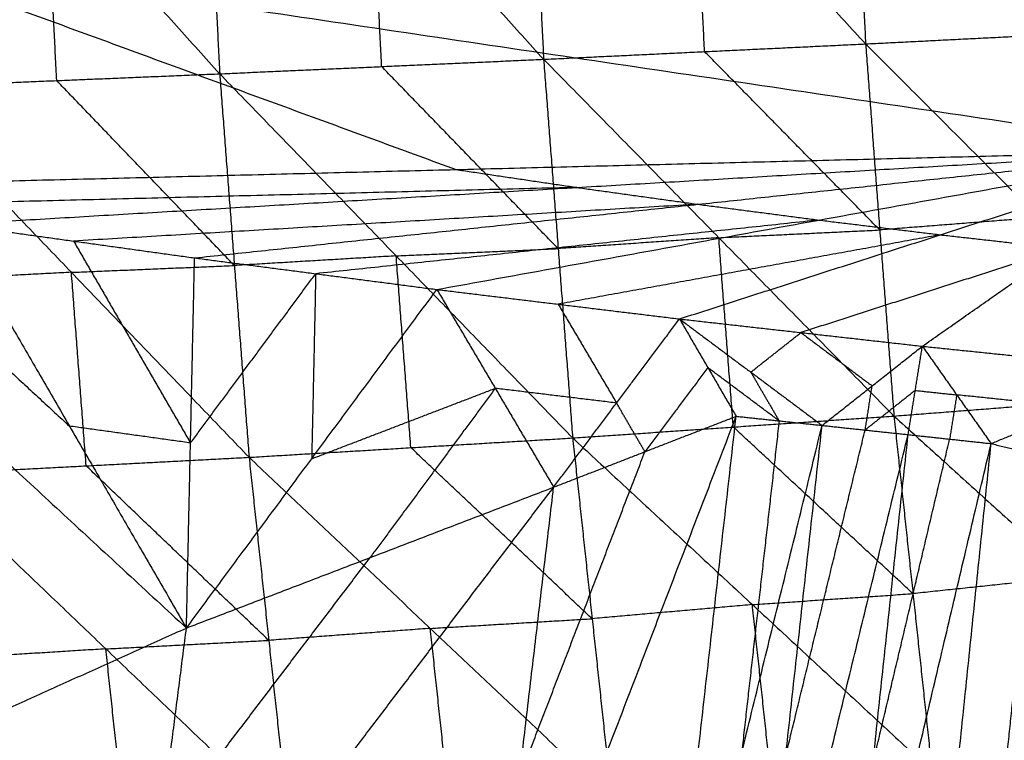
# Model space of a CAD drawing. Header units: millimetres. Extents: x -106 to 110, y -96 to 120.
# Tile 434 of 656: x -12.26 to -8.69, y -89.64 to -87.03. Entities that reach past the tile are written whole.
import ezdxf

# ---------------------------------------------------------------- set-up
doc = ezdxf.new("R2010")
doc.units = ezdxf.units.MM
doc.header["$MEASUREMENT"] = 0
doc.layers.add('Default', color=7, linetype='Continuous', true_color=0x000000)

msp = doc.modelspace()

# ---------------------------------------------------------------- linework, layer by layer
at = {"layer": 'Default'}
for points in [[(-9.2606, -85.7406, 5.2195), (-9.227, -86.4314, 5.5908), (-9.1934, -87.1223, 5.9621)], [(-9.2606, -85.7406, 5.2195), (-8.6475, -86.4021, 5.591), (-8.0344, -87.0637, 5.9624)], [(-10.4296, -85.7731, 5.2294), (-10.3947, -86.4756, 5.6082), (-10.3598, -87.178, 5.987)], [(-10.4296, -85.7731, 5.2294), (-9.8115, -86.4477, 5.5957), (-9.1934, -87.1223, 5.9621)], [(-11.6046, -85.8083, 5.2661), (-11.569, -86.5194, 5.651), (-11.5333, -87.2305, 6.0359)], [(-11.6046, -85.8083, 5.2661), (-10.9822, -86.4931, 5.6266), (-10.3598, -87.178, 5.987)], [(-12.7856, -85.8448, 5.3273), (-12.1595, -86.5376, 5.6816), (-11.5333, -87.2305, 6.0359)], [(-17.6792, -86.0695, 12.0172), (-12.8282, -86.7891, 12.0172), (-7.9772, -87.5087, 12.0172)], [(-9.7766, -87.1502, 5.9746), (-9.794, -86.7989, 5.7851), (-9.8115, -86.4477, 5.5957)], [(-10.9465, -87.2043, 6.0115), (-10.9644, -86.8487, 5.819), (-10.9822, -86.4931, 5.6266)], [(-12.1237, -87.255, 6.0715), (-12.1416, -86.8963, 5.8765), (-12.1595, -86.5376, 5.6816)], [(-12.8282, -86.7891, 12.0172), (-11.7526, -87.1831, 12.1189), (-10.677, -87.577, 12.2207)], [(-9.1934, -87.1223, 5.9621), (-8.6139, -87.093, 5.9623), (-8.0344, -87.0637, 5.9624)], [(-10.3598, -87.178, 5.987), (-9.7766, -87.1502, 5.9746), (-9.1934, -87.1223, 5.9621)], [(-9.1934, -87.1223, 5.9621), (-9.1421, -87.7959, 6.4254), (-9.0907, -88.4695, 6.8888)], [(-9.1934, -87.1223, 5.9621), (-8.565, -87.7509, 6.4136), (-7.9366, -88.3794, 6.8651)], [(-9.1421, -87.7959, 6.4254), (-9.4593, -87.473, 6.2), (-9.7766, -87.1502, 5.9746)], [(-11.5333, -87.2305, 6.0359), (-10.9465, -87.2043, 6.0115), (-10.3598, -87.178, 5.987)], [(-10.3071, -87.8635, 6.4598), (-10.6268, -87.5339, 6.2356), (-10.9465, -87.2043, 6.0115)], [(-10.3598, -87.178, 5.987), (-10.3071, -87.8635, 6.4598), (-10.2545, -88.5489, 6.9326)], [(-10.3598, -87.178, 5.987), (-9.7252, -87.8238, 6.4379), (-9.0907, -88.4695, 6.8888)], [(-12.7141, -87.2796, 6.107), (-12.1237, -87.255, 6.0715), (-11.5333, -87.2305, 6.0359)], [(-11.5333, -87.2305, 6.0359), (-11.4801, -87.9247, 6.5161), (-11.4268, -88.6189, 6.9962)], [(-11.5333, -87.2305, 6.0359), (-10.8939, -87.8897, 6.4842), (-10.2545, -88.5489, 6.9326)], [(-12.7141, -87.2796, 6.107), (-12.0704, -87.9492, 6.5516), (-11.4268, -88.6189, 6.9962)], [(-11.4801, -87.9247, 6.5161), (-11.8019, -87.5899, 6.2938), (-12.1237, -87.255, 6.0715)], [(-13.3769, -87.6454, 12.4242), (-10.677, -87.577, 12.2207), (-7.9772, -87.5087, 12.0172)], [(-12.5011, -87.7751, 12.4242), (-10.2392, -87.6419, 12.2207), (-7.9772, -87.5087, 12.0172)], [(-11.6243, -87.897, 12.4242), (-9.8007, -87.7029, 12.2207), (-7.9772, -87.5087, 12.0172)], [(-10.7464, -88.0113, 12.4242), (-9.3618, -87.76, 12.2207), (-7.9772, -87.5087, 12.0172)], [(-9.8676, -88.1179, 12.4242), (-8.9224, -87.8133, 12.2207), (-7.9772, -87.5087, 12.0172)], [(-8.9878, -88.2167, 12.4242), (-8.4825, -87.8627, 12.2207), (-7.9772, -87.5087, 12.0172)], [(-10.677, -87.577, 12.2207), (-10.4581, -87.6095, 12.2207), (-10.2392, -87.6419, 12.2207)], [(-13.3769, -87.6454, 12.4242), (-12.5153, -88.4411, 12.7571), (-11.6537, -89.2369, 13.0901)], [(-10.2392, -87.6419, 12.2207), (-11.5891, -87.6761, 12.3225), (-12.939, -87.7102, 12.4242)], [(-10.2392, -87.6419, 12.2207), (-10.02, -87.6724, 12.2207), (-9.8007, -87.7029, 12.2207)], [(-12.939, -87.7102, 12.4242), (-12.5082, -88.1081, 12.5907), (-12.0774, -88.506, 12.7571)], [(-9.8007, -87.7029, 12.2207), (-10.9317, -87.7695, 12.3225), (-12.0627, -87.8361, 12.4242)], [(-9.8007, -87.7029, 12.2207), (-9.5813, -87.7314, 12.2207), (-9.3618, -87.76, 12.2207)], [(-12.5011, -87.7751, 12.4242), (-12.0627, -87.8361, 12.4242), (-11.6243, -87.897, 12.4242)], [(-12.5011, -87.7751, 12.4242), (-12.0774, -88.506, 12.7571), (-11.6537, -89.2369, 13.0901)], [(-12.5011, -87.7751, 12.4242), (-12.0627, -87.8361, 12.4242), (-11.6243, -87.897, 12.4242)], [(-9.3618, -87.76, 12.2207), (-10.2736, -87.8571, 12.3225), (-11.1854, -87.9542, 12.4242)], [(-9.3618, -87.76, 12.2207), (-9.1421, -87.7866, 12.2207), (-8.9224, -87.8133, 12.2207)], [(-8.565, -87.7509, 6.4136), (-8.8535, -87.7734, 6.4195), (-9.1421, -87.7959, 6.4254)], [(-8.9224, -87.8133, 12.2207), (-9.6147, -87.9389, 12.3225), (-10.307, -88.0646, 12.4242)], [(-9.7252, -87.8238, 6.4379), (-9.4336, -87.8098, 6.4317), (-9.1421, -87.7959, 6.4254)], [(-8.9224, -87.8133, 12.2207), (-8.7024, -87.838, 12.2207), (-8.4825, -87.8627, 12.2207)], [(-12.0627, -87.8361, 12.4242), (-11.8509, -88.2015, 12.5907), (-11.639, -88.567, 12.7571)], [(-9.7252, -87.8238, 6.4379), (-10.0162, -87.8436, 6.4488), (-10.3071, -87.8635, 6.4598)], [(-9.6726, -88.5092, 6.9107), (-9.6989, -88.1665, 6.6743), (-9.7252, -87.8238, 6.4379)], [(-10.8939, -87.8897, 6.4842), (-10.6005, -87.8766, 6.472), (-10.3071, -87.8635, 6.4598)], [(-8.4825, -87.8627, 12.2207), (-8.9551, -88.015, 12.3225), (-9.4277, -88.1673, 12.4242)], [(-11.6537, -89.2369, 13.0901), (-11.639, -88.567, 12.7571), (-11.6243, -87.897, 12.4242)], [(-11.6243, -87.897, 12.4242), (-11.1854, -87.9542, 12.4242), (-10.7464, -88.0113, 12.4242)], [(-11.6243, -87.897, 12.4242), (-11.1854, -87.9542, 12.4242), (-10.7464, -88.0113, 12.4242)], [(-10.8939, -87.8897, 6.4842), (-11.187, -87.9072, 6.5001), (-11.4801, -87.9247, 6.5161)], [(-10.8406, -88.5839, 6.9644), (-10.8673, -88.2368, 6.7243), (-10.8939, -87.8897, 6.4842)], [(-12.0704, -87.9492, 6.5516), (-12.3655, -87.9647, 6.5722), (-12.6606, -87.9801, 6.5929)], [(-12.0704, -87.9492, 6.5516), (-11.7752, -87.937, 6.5338), (-11.4801, -87.9247, 6.5161)], [(-12.0169, -88.6498, 7.0375), (-12.0437, -88.2995, 6.7945), (-12.0704, -87.9492, 6.5516)], [(-11.639, -88.567, 12.7571), (-11.4122, -88.2606, 12.5907), (-11.1854, -87.9542, 12.4242)], [(-11.1854, -87.9542, 12.4242), (-11.1927, -88.2891, 12.5907), (-11.2, -88.6241, 12.7571)], [(-11.6537, -89.2369, 13.0901), (-11.2, -88.6241, 12.7571), (-10.7464, -88.0113, 12.4242)], [(-10.7464, -88.0113, 12.4242), (-10.307, -88.0646, 12.4242), (-9.8676, -88.1179, 12.4242)], [(-10.7464, -88.0113, 12.4242), (-10.5349, -88.3692, 12.5927), (-10.3234, -88.727, 12.7613)], [(-10.7464, -88.0113, 12.4242), (-10.307, -88.0646, 12.4242), (-9.8676, -88.1179, 12.4242)], [(-10.307, -88.0646, 12.4242), (-10.2012, -88.2435, 12.5085), (-10.0955, -88.4224, 12.5927)], [(-10.3234, -88.727, 12.7613), (-10.0955, -88.4224, 12.5927), (-9.8676, -88.1179, 12.4242)], [(-9.8676, -88.1179, 12.4242), (-9.4277, -88.1673, 12.4242), (-8.9878, -88.2167, 12.4242)], [(-9.8676, -88.1179, 12.4242), (-9.7649, -88.2941, 12.508), (-9.6623, -88.4703, 12.5918)], [(-9.8676, -88.1179, 12.4242), (-9.6092, -88.3106, 12.5075), (-9.3509, -88.5034, 12.5908)], [(-9.8676, -88.1179, 12.4242), (-9.4277, -88.1673, 12.4242), (-8.9878, -88.2167, 12.4242)], [(-9.6092, -88.3106, 12.5075), (-9.5185, -88.239, 12.4659), (-9.4277, -88.1673, 12.4242)], [(-9.4277, -88.1673, 12.4242), (-9.2985, -88.2637, 12.4659), (-9.1694, -88.3601, 12.5075)], [(-9.3509, -88.5034, 12.5908), (-9.1694, -88.3601, 12.5075), (-8.9878, -88.2167, 12.4242)], [(-9.0393, -88.5367, 12.5904), (-9.0135, -88.3767, 12.5073), (-8.9878, -88.2167, 12.4242)], [(-8.9878, -88.2167, 12.4242), (-8.5475, -88.2622, 12.4242), (-8.1072, -88.3078, 12.4242)], [(-8.9878, -88.2167, 12.4242), (-8.8633, -88.3929, 12.5074), (-8.7387, -88.5692, 12.5906)], [(-8.9878, -88.2167, 12.4242), (-8.5475, -88.2622, 12.4242), (-8.1072, -88.3078, 12.4242)], [(-9.7649, -88.2941, 12.508), (-9.8789, -88.4464, 12.5923), (-9.9928, -88.5987, 12.6765)], [(-9.5066, -88.4869, 12.5913), (-9.6357, -88.3905, 12.5497), (-9.7649, -88.2941, 12.508)], [(-9.6092, -88.3106, 12.5075), (-9.5579, -88.3988, 12.5494), (-9.5066, -88.4869, 12.5913)], [(-8.7387, -88.5692, 12.5906), (-8.423, -88.4385, 12.5074), (-8.1072, -88.3078, 12.4242)], [(-11.2, -88.6241, 12.7571), (-10.8675, -88.4966, 12.6749), (-10.5349, -88.3692, 12.5927)], [(-10.5349, -88.3692, 12.5927), (-10.7617, -88.6756, 12.7592), (-10.9885, -88.982, 12.9257)], [(-10.0955, -88.4224, 12.5927), (-10.3152, -88.3958, 12.5927), (-10.5349, -88.3692, 12.5927)], [(-9.1951, -88.5201, 12.5906), (-9.1822, -88.4401, 12.5491), (-9.1694, -88.3601, 12.5075)], [(-9.0135, -88.3767, 12.5073), (-9.1043, -88.4484, 12.5489), (-9.1951, -88.5201, 12.5906)], [(-9.0907, -88.4695, 6.8888), (-8.5137, -88.4245, 6.8769), (-7.9366, -88.3794, 6.8651)], [(-9.0135, -88.3767, 12.5073), (-8.9384, -88.3848, 12.5073), (-8.8633, -88.3929, 12.5074)], [(-9.9928, -88.5987, 12.6765), (-10.0441, -88.5106, 12.6346), (-10.0955, -88.4224, 12.5927)], [(-8.8633, -88.3929, 12.5074), (-8.8761, -88.4729, 12.5489), (-8.889, -88.5529, 12.5905)], [(-8.423, -88.4385, 12.5074), (-8.6431, -88.4157, 12.5074), (-8.8633, -88.3929, 12.5074)], [(-10.5722, -90.834, 13.6577), (-10.1172, -89.6522, 13.1247), (-9.6623, -88.4703, 12.5918)], [(-10.3234, -88.727, 12.7613), (-9.9928, -88.5987, 12.6765), (-9.6623, -88.4703, 12.5918)], [(-10.2545, -88.5489, 6.9326), (-9.6726, -88.5092, 6.9107), (-9.0907, -88.4695, 6.8888)], [(-9.9342, -90.8778, 13.6518), (-9.7982, -89.674, 13.1218), (-9.6623, -88.4703, 12.5918)], [(-9.6623, -88.4703, 12.5918), (-9.5066, -88.4869, 12.5913), (-9.3509, -88.5034, 12.5908)], [(-9.5066, -88.4869, 12.5913), (-9.5746, -89.0887, 12.8563), (-9.6426, -89.6906, 13.1213)], [(-9.0907, -88.4695, 6.8888), (-9.0217, -89.1124, 7.4533), (-8.9528, -89.7553, 8.0178)], [(-9.0907, -88.4695, 6.8888), (-8.4471, -89.052, 7.4263), (-7.8036, -89.6345, 7.9638)], [(-11.639, -88.567, 12.7571), (-11.8582, -88.5365, 12.7571), (-12.0774, -88.506, 12.7571)], [(-9.9342, -90.8778, 13.6518), (-9.6426, -89.6906, 13.1213), (-9.3509, -88.5034, 12.5908)], [(-9.0217, -89.1124, 7.4533), (-9.3472, -88.8108, 7.182), (-9.6726, -88.5092, 6.9107)], [(-9.6147, -90.8969, 13.6489), (-9.4828, -89.7002, 13.1199), (-9.3509, -88.5034, 12.5908)], [(-9.4828, -89.7002, 13.1199), (-9.339, -89.1101, 12.8552), (-9.1951, -88.5201, 12.5906)], [(-9.3509, -88.5034, 12.5908), (-9.1951, -88.5201, 12.5906), (-9.0393, -88.5367, 12.5904)], [(-11.4268, -88.6189, 6.9962), (-10.8406, -88.5839, 6.9644), (-10.2545, -88.5489, 6.9326)], [(-10.2545, -88.5489, 6.9326), (-10.184, -89.2032, 7.5088), (-10.1135, -89.8576, 8.0851)], [(-10.2545, -88.5489, 6.9326), (-9.6036, -89.1521, 7.4752), (-8.9528, -89.7553, 8.0178)], [(-9.6147, -90.8969, 13.6489), (-9.327, -89.7168, 13.1196), (-9.0393, -88.5367, 12.5904)], [(-9.2952, -90.9249, 13.6469), (-9.1673, -89.7308, 13.1186), (-9.0393, -88.5367, 12.5904)], [(-9.1673, -89.7308, 13.1186), (-9.0281, -89.1419, 12.8546), (-8.889, -88.5529, 12.5905)], [(-9.0393, -88.5367, 12.5904), (-8.889, -88.5529, 12.5905), (-8.7387, -88.5692, 12.5906)], [(-10.184, -89.2032, 7.5088), (-10.5123, -88.8936, 7.2366), (-10.8406, -88.5839, 6.9644)], [(-10.4478, -89.7805, 13.2095), (-10.2203, -89.1896, 12.943), (-9.9928, -88.5987, 12.6765)], [(-9.2952, -90.9249, 13.6469), (-9.017, -89.747, 13.1187), (-8.7387, -88.5692, 12.5906)], [(-8.986, -90.9631, 13.6453), (-8.8624, -89.7661, 13.1179), (-8.7387, -88.5692, 12.5906)], [(-8.7387, -88.5692, 12.5906), (-8.5696, -88.6104, 12.6027), (-8.4004, -88.6516, 12.6148)], [(-12.6071, -88.6807, 7.0787), (-12.0169, -88.6498, 7.0375), (-11.4268, -88.6189, 6.9962)], [(-11.4268, -88.6189, 6.9962), (-11.3555, -89.2816, 7.5814), (-11.2843, -89.9442, 8.1667)], [(-11.4268, -88.6189, 6.9962), (-10.7702, -89.2382, 7.5407), (-10.1135, -89.8576, 8.0851)], [(-8.5696, -88.6104, 12.6027), (-8.6314, -89.2089, 12.8664), (-8.6932, -89.8074, 13.13)], [(-11.3555, -89.2816, 7.5814), (-11.6862, -88.9657, 7.3095), (-12.0169, -88.6498, 7.0375)], [(-8.986, -90.9631, 13.6453), (-8.6932, -89.8074, 13.13), (-8.4004, -88.6516, 12.6148)], [(-12.6071, -88.6807, 7.0787), (-11.9457, -89.3124, 7.6227), (-11.2843, -89.9442, 8.1667)], [(-11.8445, -90.7279, 13.6688), (-11.084, -89.7275, 13.215), (-10.3234, -88.727, 12.7613)], [(-11.6537, -89.2369, 13.0901), (-10.9885, -88.982, 12.9257), (-10.3234, -88.727, 12.7613)], [(-10.5722, -90.834, 13.6577), (-10.4478, -89.7805, 13.2095), (-10.3234, -88.727, 12.7613)], [(-11.7491, -89.9824, 13.3794), (-11.3688, -89.4822, 13.1525), (-10.9885, -88.982, 12.9257)], [(-8.4471, -89.052, 7.4263), (-8.7344, -89.0822, 7.4398), (-9.0217, -89.1124, 7.4533)], [(-9.6036, -89.1521, 7.4752), (-9.3127, -89.1322, 7.4642), (-9.0217, -89.1124, 7.4533)], [(-9.6036, -89.1521, 7.4752), (-9.8938, -89.1777, 7.492), (-10.184, -89.2032, 7.5088)], [(-9.5332, -89.8064, 8.0514), (-9.5684, -89.4793, 7.7633), (-9.6036, -89.1521, 7.4752)], [(-10.7702, -89.2382, 7.5407), (-10.4771, -89.2207, 7.5247), (-10.184, -89.2032, 7.5088)], [(-14.3754, -90.4633, 13.6908), (-13.0146, -89.8501, 13.3904), (-11.6537, -89.2369, 13.0901)], [(-11.8445, -90.7279, 13.6688), (-11.7491, -89.9824, 13.3794), (-11.6537, -89.2369, 13.0901)], [(-10.7702, -89.2382, 7.5407), (-11.0629, -89.2599, 7.5611), (-11.3555, -89.2816, 7.5814)], [(-10.6989, -89.9009, 8.1259), (-10.7345, -89.5696, 7.8333), (-10.7702, -89.2382, 7.5407)], [(-11.9457, -89.3124, 7.6227), (-12.2405, -89.3308, 7.6466), (-12.5353, -89.3492, 7.6705)], [(-11.9457, -89.3124, 7.6227), (-11.6506, -89.297, 7.6021), (-11.3555, -89.2816, 7.5814)], [(-11.8739, -89.9809, 8.2145), (-11.9098, -89.6467, 7.9186), (-11.9457, -89.3124, 7.6227)], [(-8.9528, -89.7553, 8.0178), (-8.3782, -89.6949, 7.9908), (-7.8036, -89.6345, 7.9638)]]:
    msp.add_open_spline(points, degree=2, dxfattribs=at)

doc.saveas('drawing.dxf')
